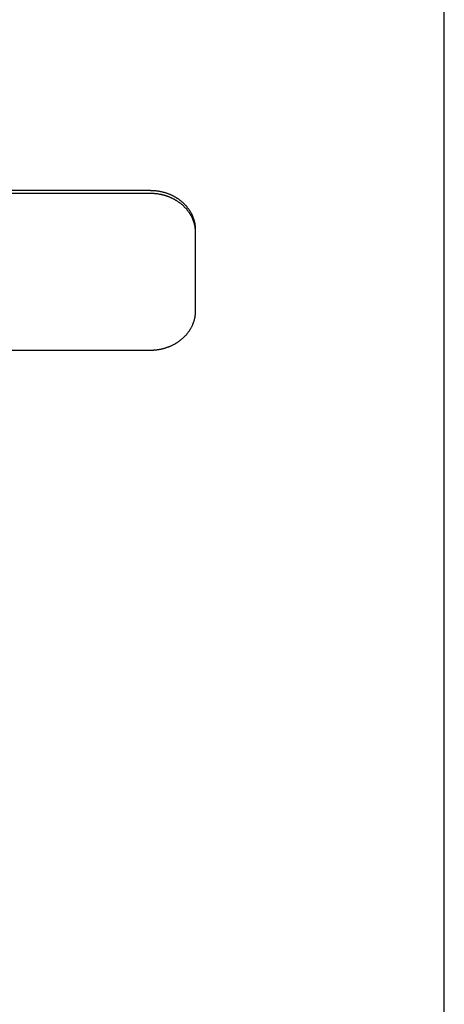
# Model space of a CAD drawing. Extents: x 1107 to 4046, y 937 to 3355.
# Tile 271 of 656: x 2230 to 2249, y 1772 to 1816. Entities that reach past the tile are written whole.
import ezdxf

# ---------------------------------------------------------------- set-up
doc = ezdxf.new("R2010")
doc.units = 0
doc.layers.add('KF_VIDA_L___C_REAR', color=7, linetype='CONTINUOUS')

# ---------------------------------------------------------------- blocks, each defined once
blk = doc.blocks.new('KF_VIDA_L___C_REAR')
at = {"layer": 'KF_VIDA_L___C_REAR'}
for p, q in [((62, 3), (62, 159.2)), ((49, 118.88744), (-49, 118.88744)), ((49, 118.76244), (-49, 118.76244)), ((51, 117.03039), (51, 117.15539)), ((51, 113.566288), (51, 117.03039)), ((-49, 111.834237), (49, 111.834237))]:
    blk.add_line(p, q, dxfattribs=at)
for points in [[(51, 117.155, 0), (50.9998, 117.177, 0), (50.9994, 117.198, 0), (50.9986, 117.219, 0), (50.9976, 117.24, 0), (50.9962, 117.262, 0), (50.9946, 117.283, 0), (50.9926, 117.304, 0), (50.9904, 117.325, 0), (50.9878, 117.346, 0), (50.985, 117.367, 0), (50.9818, 117.388, 0), (50.9784, 117.41, 0), (50.9746, 117.431, 0), (50.9706, 117.452, 0), (50.9662, 117.472, 0), (50.9616, 117.493, 0), (50.9566, 117.514, 0), (50.9514, 117.535, 0), (50.9459, 117.556, 0), (50.9401, 117.576, 0), (50.934, 117.597, 0), (50.9276, 117.617, 0), (50.9209, 117.638, 0), (50.9139, 117.658, 0), (50.9066, 117.678, 0), (50.8991, 117.699, 0), (50.8912, 117.719, 0), (50.8831, 117.739, 0), (50.8747, 117.759, 0), (50.866, 117.779, 0), (50.857, 117.799, 0), (50.8478, 117.818, 0), (50.8382, 117.838, 0), (50.8284, 117.857, 0), (50.8183, 117.877, 0), (50.808, 117.896, 0), (50.7973, 117.915, 0), (50.7864, 117.934, 0), (50.7753, 117.953, 0), (50.7638, 117.972, 0), (50.7521, 117.991, 0), (50.7402, 118.009, 0), (50.7279, 118.028, 0), (50.7155, 118.046, 0), (50.7027, 118.064, 0), (50.6897, 118.082, 0), (50.6764, 118.1, 0), (50.6629, 118.118, 0), (50.6492, 118.135, 0), (50.6352, 118.153, 0), (50.6209, 118.17, 0), (50.6064, 118.187, 0), (50.5917, 118.204, 0), (50.5767, 118.221, 0), (50.5615, 118.238, 0), (50.546, 118.254, 0), (50.5303, 118.271, 0), (50.5144, 118.287, 0), (50.4983, 118.303, 0), (50.4819, 118.319, 0), (50.4653, 118.334, 0), (50.4485, 118.35, 0), (50.4315, 118.365, 0), (50.4142, 118.38, 0), (50.3968, 118.395, 0), (50.3791, 118.41, 0), (50.3612, 118.424, 0), (50.3431, 118.439, 0), (50.3248, 118.453, 0), (50.3063, 118.467, 0), (50.2877, 118.481, 0), (50.2688, 118.494, 0), (50.2497, 118.508, 0), (50.2305, 118.521, 0), (50.211, 118.534, 0), (50.1914, 118.547, 0), (50.1716, 118.559, 0), (50.1516, 118.571, 0), (50.1315, 118.584, 0), (50.1111, 118.596, 0), (50.0906, 118.607, 0), (50.07, 118.619, 0), (50.0492, 118.63, 0), (50.0282, 118.641, 0), (50.0071, 118.652, 0), (49.9858, 118.662, 0), (49.9644, 118.673, 0), (49.9428, 118.683, 0), (49.9211, 118.693, 0), (49.8992, 118.702, 0), (49.8772, 118.712, 0), (49.8551, 118.721, 0), (49.8329, 118.73, 0), (49.8105, 118.739, 0), (49.788, 118.747, 0), (49.7654, 118.756, 0), (49.7426, 118.764, 0), (49.7198, 118.771, 0), (49.6968, 118.779, 0), (49.6738, 118.786, 0), (49.6506, 118.793, 0), (49.6274, 118.8, 0), (49.604, 118.807, 0), (49.5806, 118.813, 0), (49.557, 118.819, 0), (49.5334, 118.825, 0), (49.5097, 118.83, 0), (49.486, 118.836, 0), (49.4621, 118.841, 0), (49.4382, 118.845, 0), (49.4142, 118.85, 0), (49.3902, 118.854, 0), (49.3661, 118.858, 0), (49.3419, 118.862, 0), (49.3177, 118.865, 0), (49.2935, 118.869, 0), (49.2692, 118.872, 0), (49.2448, 118.874, 0), (49.2204, 118.877, 0), (49.196, 118.879, 0), (49.1716, 118.881, 0), (49.1471, 118.883, 0), (49.1226, 118.884, 0), (49.0981, 118.885, 0), (49.0736, 118.886, 0), (49.0491, 118.887, 0), (49.0245, 118.887, 0), (49, 118.887, 0)], [(51, 117.03, 0), (50.9998, 117.052, 0), (50.9994, 117.073, 0), (50.9986, 117.094, 0), (50.9976, 117.115, 0), (50.9962, 117.137, 0), (50.9946, 117.158, 0), (50.9926, 117.179, 0), (50.9904, 117.2, 0), (50.9878, 117.221, 0), (50.985, 117.242, 0), (50.9818, 117.263, 0), (50.9784, 117.285, 0), (50.9746, 117.306, 0), (50.9706, 117.327, 0), (50.9662, 117.347, 0), (50.9616, 117.368, 0), (50.9566, 117.389, 0), (50.9514, 117.41, 0), (50.9459, 117.431, 0), (50.9401, 117.451, 0), (50.934, 117.472, 0), (50.9276, 117.492, 0), (50.9209, 117.513, 0), (50.9139, 117.533, 0), (50.9066, 117.553, 0), (50.8991, 117.574, 0), (50.8912, 117.594, 0), (50.8831, 117.614, 0), (50.8747, 117.634, 0), (50.866, 117.654, 0), (50.857, 117.674, 0), (50.8478, 117.693, 0), (50.8382, 117.713, 0), (50.8284, 117.732, 0), (50.8183, 117.752, 0), (50.808, 117.771, 0), (50.7973, 117.79, 0), (50.7864, 117.809, 0), (50.7753, 117.828, 0), (50.7638, 117.847, 0), (50.7521, 117.866, 0), (50.7402, 117.884, 0), (50.7279, 117.903, 0), (50.7155, 117.921, 0), (50.7027, 117.939, 0), (50.6897, 117.957, 0), (50.6764, 117.975, 0), (50.6629, 117.993, 0), (50.6492, 118.01, 0), (50.6352, 118.028, 0), (50.6209, 118.045, 0), (50.6064, 118.062, 0), (50.5917, 118.079, 0), (50.5767, 118.096, 0), (50.5615, 118.113, 0), (50.546, 118.129, 0), (50.5303, 118.146, 0), (50.5144, 118.162, 0), (50.4983, 118.178, 0), (50.4819, 118.194, 0), (50.4653, 118.209, 0), (50.4485, 118.225, 0), (50.4315, 118.24, 0), (50.4142, 118.255, 0), (50.3968, 118.27, 0), (50.3791, 118.285, 0), (50.3612, 118.299, 0), (50.3431, 118.314, 0), (50.3248, 118.328, 0), (50.3063, 118.342, 0), (50.2877, 118.356, 0), (50.2688, 118.369, 0), (50.2497, 118.383, 0), (50.2305, 118.396, 0), (50.211, 118.409, 0), (50.1914, 118.422, 0), (50.1716, 118.434, 0), (50.1516, 118.446, 0), (50.1315, 118.459, 0), (50.1111, 118.471, 0), (50.0906, 118.482, 0), (50.07, 118.494, 0), (50.0492, 118.505, 0), (50.0282, 118.516, 0), (50.0071, 118.527, 0), (49.9858, 118.537, 0), (49.9644, 118.548, 0), (49.9428, 118.558, 0), (49.9211, 118.568, 0), (49.8992, 118.577, 0), (49.8772, 118.587, 0), (49.8551, 118.596, 0), (49.8329, 118.605, 0), (49.8105, 118.614, 0), (49.788, 118.622, 0), (49.7654, 118.631, 0), (49.7426, 118.639, 0), (49.7198, 118.646, 0), (49.6968, 118.654, 0), (49.6738, 118.661, 0), (49.6506, 118.668, 0), (49.6274, 118.675, 0), (49.604, 118.682, 0), (49.5806, 118.688, 0), (49.557, 118.694, 0), (49.5334, 118.7, 0), (49.5097, 118.705, 0), (49.486, 118.711, 0), (49.4621, 118.716, 0), (49.4382, 118.72, 0), (49.4142, 118.725, 0), (49.3902, 118.729, 0), (49.3661, 118.733, 0), (49.3419, 118.737, 0), (49.3177, 118.74, 0), (49.2935, 118.744, 0), (49.2692, 118.747, 0), (49.2448, 118.749, 0), (49.2204, 118.752, 0), (49.196, 118.754, 0), (49.1716, 118.756, 0), (49.1471, 118.758, 0), (49.1226, 118.759, 0), (49.0981, 118.76, 0), (49.0736, 118.761, 0), (49.0491, 118.762, 0), (49.0245, 118.762, 0), (49, 118.762, 0)], [(49, 111.834, 0), (49.0245, 111.834, 0), (49.0491, 111.835, 0), (49.0736, 111.835, 0), (49.0981, 111.836, 0), (49.1226, 111.837, 0), (49.1471, 111.839, 0), (49.1716, 111.841, 0), (49.196, 111.843, 0), (49.2204, 111.845, 0), (49.2448, 111.847, 0), (49.2692, 111.85, 0), (49.2935, 111.853, 0), (49.3177, 111.856, 0), (49.3419, 111.86, 0), (49.3661, 111.863, 0), (49.3902, 111.868, 0), (49.4142, 111.872, 0), (49.4382, 111.876, 0), (49.4621, 111.881, 0), (49.486, 111.886, 0), (49.5097, 111.891, 0), (49.5334, 111.897, 0), (49.557, 111.903, 0), (49.5806, 111.909, 0), (49.604, 111.915, 0), (49.6274, 111.922, 0), (49.6506, 111.928, 0), (49.6738, 111.935, 0), (49.6968, 111.943, 0), (49.7198, 111.95, 0), (49.7426, 111.958, 0), (49.7654, 111.966, 0), (49.788, 111.974, 0), (49.8105, 111.983, 0), (49.8329, 111.992, 0), (49.8551, 112.001, 0), (49.8772, 112.01, 0), (49.8992, 112.019, 0), (49.9211, 112.029, 0), (49.9428, 112.039, 0), (49.9644, 112.049, 0), (49.9858, 112.059, 0), (50.0071, 112.07, 0), (50.0282, 112.081, 0), (50.0492, 112.092, 0), (50.07, 112.103, 0), (50.0906, 112.114, 0), (50.1111, 112.126, 0), (50.1315, 112.138, 0), (50.1516, 112.15, 0), (50.1716, 112.163, 0), (50.1914, 112.175, 0), (50.211, 112.188, 0), (50.2305, 112.201, 0), (50.2497, 112.214, 0), (50.2688, 112.227, 0), (50.2877, 112.241, 0), (50.3063, 112.255, 0), (50.3248, 112.269, 0), (50.3431, 112.283, 0), (50.3612, 112.297, 0), (50.3791, 112.312, 0), (50.3968, 112.327, 0), (50.4142, 112.342, 0), (50.4315, 112.357, 0), (50.4485, 112.372, 0), (50.4653, 112.387, 0), (50.4819, 112.403, 0), (50.4983, 112.419, 0), (50.5144, 112.435, 0), (50.5303, 112.451, 0), (50.546, 112.467, 0), (50.5615, 112.484, 0), (50.5767, 112.501, 0), (50.5917, 112.518, 0), (50.6064, 112.535, 0), (50.6209, 112.552, 0), (50.6352, 112.569, 0), (50.6492, 112.586, 0), (50.6629, 112.604, 0), (50.6764, 112.622, 0), (50.6897, 112.64, 0), (50.7027, 112.658, 0), (50.7155, 112.676, 0), (50.7279, 112.694, 0), (50.7402, 112.713, 0), (50.7521, 112.731, 0), (50.7638, 112.75, 0), (50.7753, 112.769, 0), (50.7864, 112.788, 0), (50.7973, 112.807, 0), (50.808, 112.826, 0), (50.8183, 112.845, 0), (50.8284, 112.864, 0), (50.8382, 112.884, 0), (50.8478, 112.903, 0), (50.857, 112.923, 0), (50.866, 112.943, 0), (50.8747, 112.963, 0), (50.8831, 112.983, 0), (50.8912, 113.003, 0), (50.8991, 113.023, 0), (50.9066, 113.043, 0), (50.9139, 113.064, 0), (50.9209, 113.084, 0), (50.9276, 113.104, 0), (50.934, 113.125, 0), (50.9401, 113.145, 0), (50.9459, 113.166, 0), (50.9514, 113.187, 0), (50.9566, 113.208, 0), (50.9616, 113.228, 0), (50.9662, 113.249, 0), (50.9706, 113.27, 0), (50.9746, 113.291, 0), (50.9784, 113.312, 0), (50.9818, 113.333, 0), (50.985, 113.354, 0), (50.9878, 113.375, 0), (50.9904, 113.397, 0), (50.9926, 113.418, 0), (50.9946, 113.439, 0), (50.9962, 113.46, 0), (50.9976, 113.481, 0), (50.9986, 113.503, 0), (50.9994, 113.524, 0), (50.9998, 113.545, 0), (51, 113.566, 0)]]:
    blk.add_polyline3d(points, dxfattribs=at)

msp = doc.modelspace()

# ---------------------------------------------------------------- block references
at = {"layer": 'KF_VIDA_L___C_REAR'}
msp.add_blockref('KF_VIDA_L___C_REAR', (2186.979, 1689.213), dxfattribs=at)

doc.saveas('drawing.dxf')
